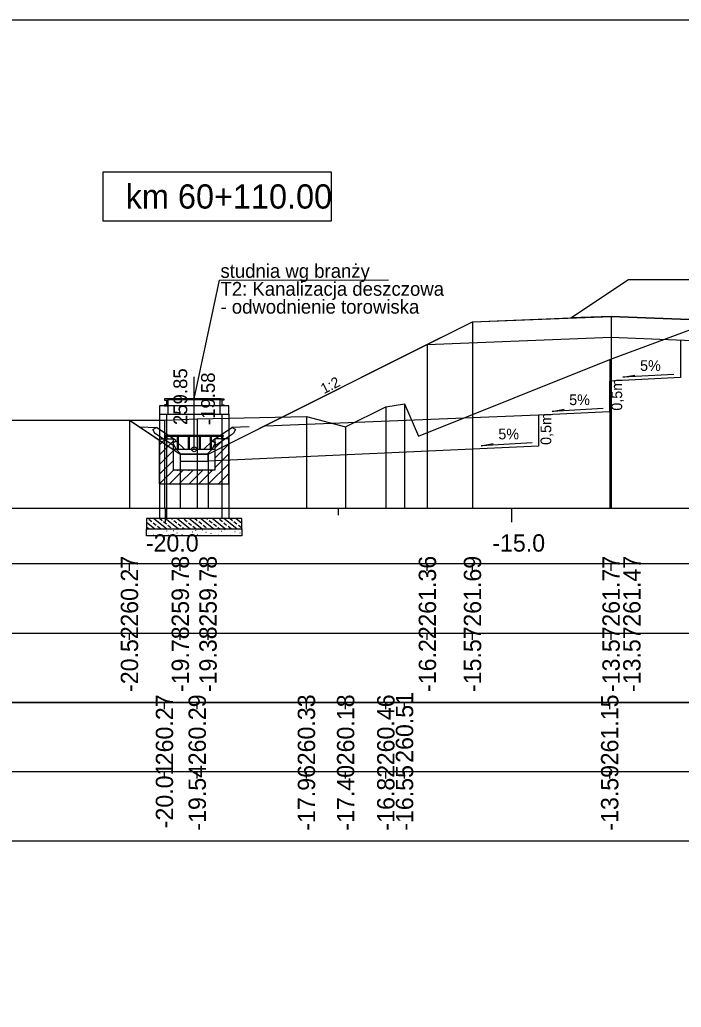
# Model space of a CAD drawing. Extents: x 6516023 to 6560129, y 5513077 to 5529206.
# Drawn here: x 6518038.61 to 6518048.16, y 5514465.41 to 5514479.66 of the extents above; entities that cross this region are included whole.
import ezdxf

# ---------------------------------------------------------------- set-up
doc = ezdxf.new("R2010")
doc.units = 0
for name, color, linetype in [('IR_default', 7, 'Continuous'), ('TOR_PRZEK_P-inne branze', 7, 'Continuous'), ('TOR_PRZEK_P-komponent', 7, 'Continuous'), ('TOR_PRZEK_P-odwodnienie', 7, 'Continuous'), ('TOR_PRZEK_P-opisy', 7, 'Continuous'), ('TOR_PRZEK_P-schodkowanie+wymiana', 7, 'Continuous'), ('TOR_PRZEK_P-tabelka istniejace', 7, 'Continuous'), ('TOR_PRZEK_P-tabelka projektowane', 7, 'Continuous'), ('TOR_PRZEK_P-teren istniejacy', 7, 'Continuous'), ('TOR_PRZEK_P-uklad odniesienia', 7, 'Continuous'), ('TOR_PRZEK_P-warstwa ochronna I', 7, 'Continuous'), ('TOR_PRZEK_P-warstwa ochronna II', 7, 'Continuous'), ('TOR_PS_T-skarpy projektowane', 7, 'Continuous'), ('TOR_RAMKI-ramka+tabelka 1', 7, 'Continuous')]:
    doc.layers.add(name, color=color, linetype=linetype)

msp = doc.modelspace()

# ---------------------------------------------------------------- linework, layer by layer
at = {"layer": 'IR_default'}
msp.add_lwpolyline([(6518040.195, 5514473.877), (6518040.434, 5514473.718), (6518040.929, 5514473.388), (6518041.329, 5514473.388), (6518044.277, 5514474.862), (6518045.146, 5514475.296), (6518046.567, 5514475.353), (6518047.396, 5514475.906), (6518050.896, 5514475.906), (6518054.463, 5514475.906), (6518057.963, 5514475.906), (6518058.963, 5514475.906), (6518062.463, 5514475.906), (6518063.013, 5514475.905), (6518066.513, 5514475.905), (6518067.854, 5514475.011), (6518069.063, 5514474.963), (6518069.93, 5514474.528), (6518071.617, 5514473.682), (6518072.017, 5514473.682), (6518072.512, 5514474.012), (6518072.608, 5514474.076), (6518076.298, 5514474.134)], dxfattribs=at)
at = {"layer": 'TOR_PRZEK_P-inne branze'}
for p, q in [((6518040.754, 5514473.965), (6518040.754, 5514474.085)), ((6518041.504, 5514473.965), (6518041.504, 5514474.085)), ((6518040.629, 5514473.965), (6518040.629, 5514472.458)), ((6518040.729, 5514473.965), (6518040.729, 5514472.458)), ((6518041.529, 5514473.965), (6518041.529, 5514472.458)), ((6518041.629, 5514473.965), (6518041.629, 5514472.458)), ((6518040.629, 5514473.522), (6518040.715, 5514473.608)), ((6518040.629, 5514473.38), (6518040.829, 5514473.58)), ((6518041.536, 5514473.658), (6518040.709, 5514473.658)), ((6518040.709, 5514473.658), (6518040.709, 5514473.644)), ((6518041.536, 5514473.644), (6518040.709, 5514473.644)), ((6518040.722, 5514473.644), (6518040.709, 5514473.644)), ((6518040.722, 5514473.644), (6518040.722, 5514473.608)), ((6518040.736, 5514473.644), (6518040.736, 5514473.608)), ((6518040.882, 5514473.644), (6518040.882, 5514473.458)), ((6518040.896, 5514473.644), (6518040.896, 5514473.458)), ((6518041.042, 5514473.644), (6518041.042, 5514473.458)), ((6518041.056, 5514473.644), (6518041.056, 5514473.458)), ((6518041.202, 5514473.644), (6518041.202, 5514473.458)), ((6518041.216, 5514473.644), (6518041.216, 5514473.458)), ((6518041.362, 5514473.644), (6518041.362, 5514473.458)), ((6518041.376, 5514473.644), (6518041.376, 5514473.458)), ((6518041.429, 5514473.473), (6518041.563, 5514473.608)), ((6518041.522, 5514473.644), (6518041.522, 5514473.608)), ((6518041.549, 5514473.658), (6518041.536, 5514473.658)), ((6518041.536, 5514473.644), (6518041.536, 5514473.608)), ((6518041.549, 5514473.644), (6518041.536, 5514473.644)), ((6518041.549, 5514473.658), (6518041.549, 5514473.644)), ((6518041.629, 5514472.958), (6518041.629, 5514473.608)), ((6518040.629, 5514473.239), (6518040.829, 5514473.439)), ((6518040.829, 5514473.458), (6518041.429, 5514473.458)), ((6518041.429, 5514473.332), (6518041.629, 5514473.532)), ((6518040.629, 5514473.098), (6518040.829, 5514473.298)), ((6518041.429, 5514473.19), (6518041.629, 5514473.39)), ((6518040.631, 5514472.958), (6518040.831, 5514473.158)), ((6518040.772, 5514472.958), (6518040.972, 5514473.158)), ((6518040.882, 5514473.158), (6518040.896, 5514473.158)), ((6518040.913, 5514472.958), (6518041.113, 5514473.158)), ((6518041.042, 5514473.158), (6518041.056, 5514473.158)), ((6518041.055, 5514472.958), (6518041.255, 5514473.158)), ((6518041.196, 5514472.958), (6518041.396, 5514473.158)), ((6518041.202, 5514473.158), (6518041.216, 5514473.158)), ((6518041.338, 5514472.958), (6518041.629, 5514473.249)), ((6518041.362, 5514473.158), (6518041.376, 5514473.158)), ((6518041.479, 5514472.958), (6518041.629, 5514473.108)), ((6518040.629, 5514472.958), (6518041.629, 5514472.958)), ((6518041.621, 5514472.958), (6518041.629, 5514472.966)), ((6518040.517, 5514472.41), (6518040.474, 5514472.444)), ((6518040.729, 5514472.308), (6518040.542, 5514472.458)), ((6518040.666, 5514472.427), (6518040.627, 5514472.458)), ((6518040.898, 5514472.308), (6518040.71, 5514472.458)), ((6518040.814, 5514472.444), (6518040.797, 5514472.458)), ((6518040.877, 5514472.393), (6518040.836, 5514472.427)), ((6518041.068, 5514472.308), (6518040.88, 5514472.458)), ((6518041.026, 5514472.41), (6518040.983, 5514472.444)), ((6518041.238, 5514472.308), (6518041.05, 5514472.458)), ((6518041.174, 5514472.427), (6518041.136, 5514472.458)), ((6518041.408, 5514472.308), (6518041.22, 5514472.458)), ((6518041.323, 5514472.444), (6518041.306, 5514472.458)), ((6518041.387, 5514472.393), (6518041.344, 5514472.427)), ((6518041.577, 5514472.308), (6518041.389, 5514472.458)), ((6518041.536, 5514472.41), (6518041.493, 5514472.444)), ((6518041.747, 5514472.308), (6518041.559, 5514472.458)), ((6518041.683, 5514472.427), (6518041.644, 5514472.458)), ((6518041.817, 5514472.387), (6518041.729, 5514472.458)), ((6518040.559, 5514472.308), (6518040.442, 5514472.401)), ((6518040.474, 5514472.308), (6518040.453, 5514472.325)), ((6518040.457, 5514472.3), (6518040.459, 5514472.304)), ((6518040.58, 5514472.359), (6518040.538, 5514472.393)), ((6518040.582, 5514472.305), (6518040.583, 5514472.308)), ((6518040.644, 5514472.308), (6518040.602, 5514472.342)), ((6518040.729, 5514472.376), (6518040.687, 5514472.41)), ((6518040.734, 5514472.278), (6518040.736, 5514472.282)), ((6518040.793, 5514472.325), (6518040.75, 5514472.359)), ((6518040.834, 5514472.282), (6518040.83, 5514472.281)), ((6518040.94, 5514472.342), (6518040.898, 5514472.376)), ((6518040.983, 5514472.308), (6518040.962, 5514472.325)), ((6518041.089, 5514472.359), (6518041.047, 5514472.393)), ((6518041.153, 5514472.308), (6518041.11, 5514472.342)), ((6518041.152, 5514472.288), (6518041.153, 5514472.292)), ((6518041.238, 5514472.376), (6518041.196, 5514472.41)), ((6518041.252, 5514472.291), (6518041.248, 5514472.291)), ((6518041.302, 5514472.325), (6518041.259, 5514472.359)), ((6518041.45, 5514472.342), (6518041.408, 5514472.376)), ((6518041.493, 5514472.308), (6518041.472, 5514472.325)), ((6518041.528, 5514472.273), (6518041.524, 5514472.273)), ((6518041.598, 5514472.359), (6518041.557, 5514472.393)), ((6518041.569, 5514472.297), (6518041.57, 5514472.301)), ((6518041.662, 5514472.308), (6518041.619, 5514472.342)), ((6518041.67, 5514472.301), (6518041.666, 5514472.3)), ((6518041.747, 5514472.376), (6518041.704, 5514472.41)), ((6518041.719, 5514472.268), (6518041.716, 5514472.267)), ((6518041.81, 5514472.325), (6518041.768, 5514472.359)), ((6518040.467, 5514472.24), (6518040.463, 5514472.239)), ((6518040.538, 5514472.221), (6518040.54, 5514472.225)), ((6518040.693, 5514472.254), (6518040.689, 5514472.254)), ((6518040.763, 5514472.215), (6518040.759, 5514472.212)), ((6518040.884, 5514472.249), (6518040.88, 5514472.248)), ((6518040.956, 5514472.23), (6518040.958, 5514472.234)), ((6518041.11, 5514472.264), (6518041.107, 5514472.263)), ((6518041.18, 5514472.224), (6518041.177, 5514472.222)), ((6518041.302, 5514472.258), (6518041.298, 5514472.258)), ((6518041.374, 5514472.24), (6518041.376, 5514472.244)), ((6518041.478, 5514472.214), (6518041.474, 5514472.213)), ((6518041.598, 5514472.233), (6518041.594, 5514472.231)), ((6518041.653, 5514472.217), (6518041.649, 5514472.216)), ((6518041.792, 5514472.249), (6518041.793, 5514472.253))]:
    msp.add_line(p, q, dxfattribs=at)
for points in [[(6518041.129, 5514474.185), (6518041.493, 5514475.896), (6518043.936, 5514475.903)], [(6518041.629, 5514474.085), (6518040.629, 5514474.085), (6518040.629, 5514473.965), (6518041.629, 5514473.965), (6518041.629, 5514474.085)], [(6518040.629, 5514472.958), (6518040.629, 5514473.608), (6518040.829, 5514473.608)], [(6518041.629, 5514473.608), (6518041.429, 5514473.608), (6518041.429, 5514473.158), (6518040.829, 5514473.158), (6518040.829, 5514473.608)], [(6518040.442, 5514472.458), (6518040.442, 5514472.308), (6518041.817, 5514472.308), (6518041.817, 5514472.458), (6518040.442, 5514472.458)], [(6518041.817, 5514472.208), (6518040.442, 5514472.208), (6518040.442, 5514472.308), (6518041.817, 5514472.308), (6518041.817, 5514472.208)]]:
    msp.add_lwpolyline(points, dxfattribs=at)
for points in [[(6518040.742, 5514474.185), (6518040.702, 5514474.185), (6518040.702, 5514474.168), (6518040.732, 5514474.168), (6518040.732, 5514474.1), (6518040.702, 5514474.1), (6518040.702, 5514474.085), (6518040.754, 5514474.085), (6518040.754, 5514474.175), (6518040.742, 5514474.175)], [(6518040.742, 5514474.185), (6518040.742, 5514474.175), (6518041.517, 5514474.175), (6518041.517, 5514474.185)], [(6518041.517, 5514474.185), (6518041.557, 5514474.185), (6518041.557, 5514474.168), (6518041.527, 5514474.168), (6518041.527, 5514474.1), (6518041.557, 5514474.1), (6518041.557, 5514474.085), (6518041.505, 5514474.085), (6518041.505, 5514474.175), (6518041.517, 5514474.175)]]:
    msp.add_lwpolyline(points, close=True, dxfattribs=at)
at = {"layer": 'TOR_PRZEK_P-komponent'}
msp.add_lwpolyline([(6518047.396, 5514475.906), (6518050.896, 5514475.906), (6518054.463, 5514475.906), (6518057.963, 5514475.906), (6518058.963, 5514475.906), (6518062.463, 5514475.906), (6518063.013, 5514475.905), (6518066.513, 5514475.905), (6518067.854, 5514475.011), (6518064.763, 5514475.135), (6518060.713, 5514475.297), (6518059.963, 5514475.327), (6518058.518, 5514475.385), (6518056.963, 5514475.323), (6518056.213, 5514475.293), (6518054.178, 5514475.211), (6518053.578, 5514475.119), (6518049.146, 5514475.296), (6518048.396, 5514475.326), (6518047.146, 5514475.376), (6518046.567, 5514475.353)], close=True, dxfattribs=at)
at = {"layer": 'TOR_PRZEK_P-odwodnienie'}
for p, q in [((6518041.129, 5514473.458), (6518041.129, 5514474.502)), ((6518040.864, 5514473.583), (6518040.584, 5514473.77)), ((6518041.394, 5514473.583), (6518041.674, 5514473.77)), ((6518040.82, 5514473.517), (6518040.559, 5514473.691)), ((6518040.822, 5514473.553), (6518040.869, 5514473.577)), ((6518040.864, 5514473.583), (6518040.856, 5514473.571)), ((6518040.989, 5514473.458), (6518040.869, 5514473.577)), ((6518041.269, 5514473.458), (6518041.389, 5514473.577)), ((6518041.389, 5514473.577), (6518041.437, 5514473.553)), ((6518041.394, 5514473.583), (6518041.402, 5514473.571)), ((6518041.438, 5514473.517), (6518041.699, 5514473.691)), ((6518040.831, 5514473.533), (6518040.82, 5514473.517)), ((6518040.989, 5514473.458), (6518041.269, 5514473.458)), ((6518041.427, 5514473.533), (6518041.438, 5514473.517)), ((6518040.939, 5514473.388), (6518041.319, 5514473.388))]:
    msp.add_line(p, q, dxfattribs=at)
for points in [[(6518040.338, 5514473.782), (6518040.584, 5514473.77)], [(6518040.534, 5514473.744), (6518040.584, 5514473.77)], [(6518040.534, 5514473.744), (6518040.559, 5514473.691)], [(6518041.921, 5514473.782), (6518041.674, 5514473.77)], [(6518041.724, 5514473.744), (6518041.674, 5514473.77)], [(6518041.724, 5514473.744), (6518041.699, 5514473.691)], [(6518040.856, 5514473.571), (6518040.821, 5514473.552)], [(6518040.821, 5514473.552), (6518040.831, 5514473.533)], [(6518040.869, 5514473.458), (6518040.822, 5514473.553)], [(6518041.389, 5514473.458), (6518041.437, 5514473.553)], [(6518041.402, 5514473.571), (6518041.437, 5514473.552)], [(6518041.437, 5514473.552), (6518041.427, 5514473.533)], [(6518040.939, 5514473.388), (6518040.869, 5514473.458)], [(6518041.319, 5514473.388), (6518041.389, 5514473.458)], [(6518040.929, 5514473.388), (6518040.928, 5514473.388), (6518040.929, 5514473.388), (6518040.928, 5514473.387), (6518040.929, 5514473.388), (6518040.929, 5514473.387), (6518040.929, 5514473.388), (6518040.929, 5514473.388)], [(6518041.329, 5514473.388), (6518040.929, 5514473.388), (6518040.929, 5514473.288), (6518041.329, 5514473.288), (6518041.329, 5514473.388)], [(6518041.329, 5514473.388), (6518041.328, 5514473.388), (6518041.329, 5514473.388), (6518041.328, 5514473.387), (6518041.329, 5514473.388), (6518041.329, 5514473.387), (6518041.329, 5514473.388), (6518041.329, 5514473.388)]]:
    msp.add_lwpolyline(points, dxfattribs=at)
msp.add_circle((6518041.129, 5514473.458), 0.035, dxfattribs=at)
at = {"layer": 'TOR_PRZEK_P-schodkowanie+wymiana'}
for p, q in [((6518048.146, 5514475.036), (6518048.146, 5514474.493)), ((6518048.146, 5514474.493), (6518047.124, 5514474.442)), ((6518047.124, 5514474.442), (6518047.124, 5514473.999)), ((6518047.124, 5514473.999), (6518046.101, 5514473.948)), ((6518046.101, 5514473.948), (6518042.158, 5514473.793)), ((6518046.101, 5514473.948), (6518046.101, 5514473.505)), ((6518046.101, 5514473.505), (6518041.329, 5514473.288))]:
    msp.add_line(p, q, dxfattribs=at)
at = {"layer": 'TOR_PRZEK_P-tabelka istniejace'}
for p, q in [((6518040.7, 5514469.706), (6518040.7, 5514469.806)), ((6518041.173, 5514469.706), (6518041.173, 5514469.806)), ((6518042.749, 5514469.706), (6518042.749, 5514469.806)), ((6518043.315, 5514469.706), (6518043.315, 5514469.806)), ((6518043.895, 5514469.706), (6518043.895, 5514469.806)), ((6518044.165, 5514469.706), (6518044.165, 5514469.806)), ((6518047.126, 5514469.706), (6518047.126, 5514469.806)), ((6517999.663, 5514468.806), (6518103.463, 5514468.806)), ((6518040.7, 5514468.706), (6518040.7, 5514468.806)), ((6518041.173, 5514468.706), (6518041.173, 5514468.806)), ((6518042.749, 5514468.706), (6518042.749, 5514468.806)), ((6518043.315, 5514468.706), (6518043.315, 5514468.806)), ((6518043.895, 5514468.706), (6518043.895, 5514468.806)), ((6518044.165, 5514468.706), (6518044.165, 5514468.806)), ((6518047.126, 5514468.706), (6518047.126, 5514468.806))]:
    msp.add_line(p, q, dxfattribs=at)
for points in [[(6518047.126, 5514474.753), (6518047.126, 5514472.806), (6518047.126, 5514472.676), (6518047.126, 5514472.606)], [(6518043.895, 5514474.069), (6518043.895, 5514472.806), (6518043.895, 5514472.676), (6518043.895, 5514472.606)], [(6518044.165, 5514474.112), (6518044.165, 5514472.806), (6518044.165, 5514472.676), (6518044.165, 5514472.606)], [(6518040.7, 5514473.877), (6518040.7, 5514472.806), (6518040.7, 5514472.676), (6518040.7, 5514472.606)], [(6518041.173, 5514473.896), (6518041.173, 5514472.806), (6518041.173, 5514472.676), (6518041.173, 5514472.606)], [(6518042.749, 5514473.932), (6518042.749, 5514472.806), (6518042.749, 5514472.676), (6518042.749, 5514472.606)], [(6518043.315, 5514473.783), (6518043.315, 5514472.806), (6518043.315, 5514472.676), (6518043.315, 5514472.606)]]:
    msp.add_lwpolyline(points, dxfattribs=at)
msp.add_lwpolyline([(6517999.663, 5514469.806), (6517999.663, 5514467.806), (6518103.463, 5514467.806), (6518103.463, 5514469.806)], close=True, dxfattribs=at)
at = {"layer": 'TOR_PRZEK_P-tabelka projektowane'}
for p, q in [((6518040.195, 5514471.706), (6518040.195, 5514471.806)), ((6518040.929, 5514471.706), (6518040.929, 5514471.806)), ((6518041.329, 5514471.706), (6518041.329, 5514471.806)), ((6518044.494, 5514471.706), (6518044.494, 5514471.806)), ((6518045.146, 5514471.706), (6518045.146, 5514471.806)), ((6518047.146, 5514471.706), (6518047.146, 5514471.806)), ((6518047.146, 5514471.706), (6518047.146, 5514471.806)), ((6517999.663, 5514470.806), (6518103.463, 5514470.806)), ((6518040.195, 5514470.706), (6518040.195, 5514470.806)), ((6518040.929, 5514470.706), (6518040.929, 5514470.806)), ((6518041.329, 5514470.706), (6518041.329, 5514470.806)), ((6518044.494, 5514470.706), (6518044.494, 5514470.806)), ((6518045.146, 5514470.706), (6518045.146, 5514470.806)), ((6518047.146, 5514470.706), (6518047.146, 5514470.806)), ((6518047.146, 5514470.706), (6518047.146, 5514470.806))]:
    msp.add_line(p, q, dxfattribs=at)
for points in [[(6518045.146, 5514475.296), (6518045.146, 5514472.806), (6518045.146, 5514472.676), (6518045.146, 5514472.606)], [(6518047.146, 5514475.376), (6518047.146, 5514472.806), (6518047.146, 5514472.676), (6518047.146, 5514472.606)], [(6518047.146, 5514475.076), (6518047.146, 5514472.806), (6518047.146, 5514472.676), (6518047.146, 5514472.606)], [(6518044.494, 5514474.97), (6518044.494, 5514472.806), (6518044.494, 5514472.676), (6518044.494, 5514472.606)], [(6518040.195, 5514473.877), (6518040.195, 5514472.806), (6518040.195, 5514472.676), (6518040.195, 5514472.606)], [(6518040.929, 5514473.388), (6518040.929, 5514472.806), (6518040.929, 5514472.676), (6518040.929, 5514472.606)], [(6518041.329, 5514473.388), (6518041.329, 5514472.806), (6518041.329, 5514472.676), (6518041.329, 5514472.606)]]:
    msp.add_lwpolyline(points, dxfattribs=at)
msp.add_lwpolyline([(6517999.368, 5514471.806), (6517999.368, 5514469.806), (6518103.168, 5514469.806), (6518103.168, 5514471.806)], close=True, dxfattribs=at)
at = {"layer": 'TOR_PRZEK_P-teren istniejacy'}
msp.add_lwpolyline([(6518032.305, 5514473.877), (6518040.7, 5514473.877), (6518041.173, 5514473.896), (6518042.749, 5514473.932), (6518043.315, 5514473.783), (6518043.895, 5514474.069), (6518044.165, 5514474.112), (6518044.365, 5514473.649), (6518047.126, 5514474.753), (6518048.857, 5514475.393), (6518051.494, 5514475.467), (6518054.924, 5514475.244), (6518055.499, 5514475.433), (6518055.664, 5514475.509), (6518059.115, 5514475.492)], dxfattribs=at)
at = {"layer": 'TOR_PRZEK_P-uklad odniesienia'}
for p, q in [((6518003.463, 5514472.606), (6518103.463, 5514472.606)), ((6518040.713, 5514472.406), (6518040.713, 5514472.606)), ((6518043.213, 5514472.506), (6518043.213, 5514472.606)), ((6518045.713, 5514472.406), (6518045.713, 5514472.606))]:
    msp.add_line(p, q, dxfattribs=at)
msp.add_lwpolyline([(6518043.113, 5514477.456), (6518039.813, 5514477.456), (6518039.813, 5514476.756), (6518043.113, 5514476.756)], close=True, dxfattribs=at)
at = {"layer": 'TOR_PRZEK_P-warstwa ochronna I'}
msp.add_lwpolyline([(6518044.494, 5514474.97), (6518047.146, 5514475.076), (6518049.146, 5514474.996), (6518053.579, 5514474.819)], dxfattribs=at)
at = {"layer": 'TOR_PRZEK_P-warstwa ochronna II'}
msp.add_lwpolyline([(6518040.195, 5514473.877), (6518040.929, 5514473.388), (6518041.329, 5514473.388), (6518045.146, 5514475.296), (6518047.146, 5514475.376), (6518048.396, 5514475.326), (6518049.146, 5514475.296), (6518051.846, 5514475.188), (6518053.578, 5514475.119), (6518054.178, 5514475.211), (6518056.213, 5514475.293), (6518056.963, 5514475.323), (6518058.518, 5514475.385), (6518059.963, 5514475.327), (6518060.713, 5514475.297), (6518064.763, 5514475.135), (6518069.063, 5514474.963), (6518071.617, 5514473.682), (6518072.017, 5514473.682), (6518072.608, 5514474.076), (6518076.298, 5514474.132)], dxfattribs=at)
at = {"layer": 'TOR_PS_T-skarpy projektowane'}
for points in [[(6518048.053, 5514474.538), (6518047.318, 5514474.498), (6518047.491, 5514474.529)], [(6518047.03, 5514474.044), (6518046.295, 5514474.004), (6518046.468, 5514474.035)], [(6518046.008, 5514473.549), (6518045.272, 5514473.51), (6518045.445, 5514473.541)]]:
    msp.add_lwpolyline(points, dxfattribs=at)
at = {"layer": 'TOR_RAMKI-ramka+tabelka 1'}
msp.add_lwpolyline([(6517997.013, 5514479.656), (6518244.513, 5514479.656), (6518244.513, 5514451.156), (6517997.013, 5514451.156)], close=True, dxfattribs=at)

# ---------------------------------------------------------------- texts
at = {"layer": 'TOR_PRZEK_P-inne branze'}
for s, p in [('studnia wg branży ', (6518041.509, 5514475.932)), ('T2: Kanalizacja deszczowa', (6518041.509, 5514475.673)), ('- odwodnienie torowiska', (6518041.509, 5514475.415))]:
    msp.add_text(s, height=0.2, rotation=360, dxfattribs=at).set_placement(p)
at = {"layer": 'TOR_PRZEK_P-odwodnienie'}
for s, p in [('259.85', (6518041.029, 5514473.808)), ('-19.58', (6518041.429, 5514473.808))]:
    msp.add_text(s, height=0.2, rotation=90, dxfattribs=at).set_placement(p)
at = {"layer": 'TOR_PRZEK_P-opisy'}
msp.add_text('1:2', height=0.15, rotation=27.0864, dxfattribs=at).set_placement((6518043.002, 5514474.252))
at = {"layer": 'TOR_PRZEK_P-schodkowanie+wymiana'}
for p in [(6518047.306, 5514474.015), (6518046.283, 5514473.521)]:
    msp.add_text('0,5m', height=0.1545, rotation=90, dxfattribs=at).set_placement(p)
at = {"layer": 'TOR_PRZEK_P-tabelka istniejace'}
for s, p in [('260.27', (6518040.825, 5514468.898)), ('260.29', (6518041.298, 5514468.898)), ('260.33', (6518042.874, 5514468.898)), ('260.18', (6518043.44, 5514468.898)), ('260.46', (6518044.02, 5514468.898)), ('260.51', (6518044.29, 5514468.933)), ('261.15', (6518047.251, 5514468.897)), ('-20.01', (6518040.825, 5514467.989)), ('-19.54', (6518041.298, 5514467.955)), ('-17.96', (6518042.874, 5514467.954)), ('-17.40', (6518043.44, 5514467.955)), ('-16.82', (6518044.02, 5514467.956)), ('-16.55', (6518044.29, 5514467.953)), ('-13.59', (6518047.251, 5514467.955))]:
    msp.add_text(s, height=0.25, rotation=90, dxfattribs=at).set_placement(p)
at = {"layer": 'TOR_PRZEK_P-tabelka projektowane'}
for s, p in [('260.27', (6518040.32, 5514470.898)), ('259.78', (6518041.054, 5514470.898)), ('259.78', (6518041.454, 5514470.898)), ('261.36', (6518044.62, 5514470.898)), ('261.69', (6518045.271, 5514470.898)), ('261.77', (6518047.271, 5514470.898)), ('261.47', (6518047.571, 5514470.898)), ('-20.52', (6518040.32, 5514469.956)), ('-19.78', (6518041.054, 5514469.954)), ('-19.38', (6518041.454, 5514469.954)), ('-16.22', (6518044.62, 5514469.956)), ('-15.57', (6518045.271, 5514469.955)), ('-13.57', (6518047.271, 5514469.955)), ('-13.57', (6518047.571, 5514469.955))]:
    msp.add_text(s, height=0.25, rotation=90, dxfattribs=at).set_placement(p)
at = {"layer": 'TOR_PRZEK_P-uklad odniesienia'}
for s, height, p in [('km 60+110.00', 0.35, (6518040.141, 5514476.931)), ('-20.0', 0.25, (6518040.432, 5514471.981)), ('-15.0', 0.25, (6518045.432, 5514471.981))]:
    msp.add_text(s, height=height, dxfattribs=at).set_placement(p)
at = {"layer": 'TOR_PS_T-skarpy projektowane'}
for p in [(6518047.565, 5514474.589), (6518046.542, 5514474.095), (6518045.519, 5514473.601)]:
    msp.add_text('5%', height=0.1545, dxfattribs=at).set_placement(p)

doc.saveas('drawing.dxf')
